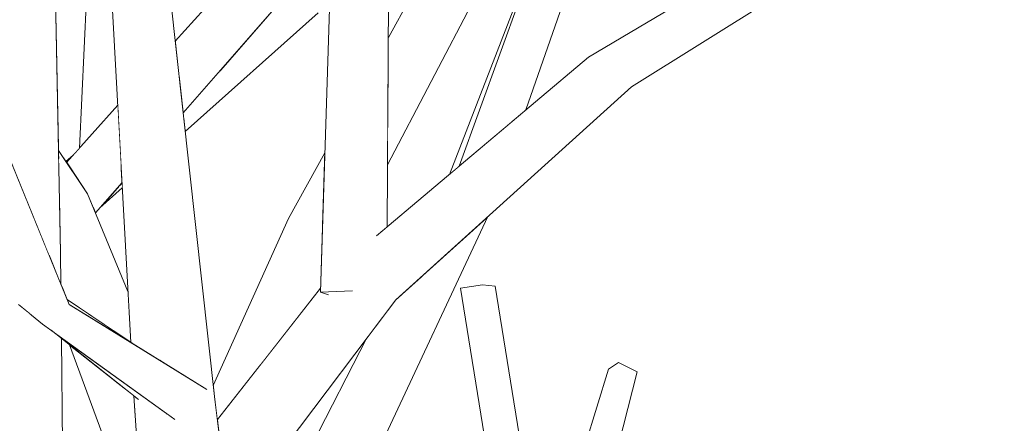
# Model space of a CAD drawing. Extents: x -289599 to -184549, y 66678 to 295474.
# Tile 417 of 656: x -261497 to -261346, y 71905 to 71967. Entities that reach past the tile are written whole.
import ezdxf

# ---------------------------------------------------------------- set-up
doc = ezdxf.new("R2010")
doc.units = 0
doc.header["$MEASUREMENT"] = 0
doc.linetypes.add('Wipeout_Contour', pattern=[1000, 0, -1000])
doc.layers.add('arch drzewa', color=8, linetype='Continuous')
doc.layers.add('arch drzewa_Nr_Pióra__4', color=8, linetype='Continuous', lineweight=9)

msp = doc.modelspace()

# ---------------------------------------------------------------- wipeouts: each hides what was drawn before it
at = {"color": 254, "linetype": 'Wipeout_Contour', "lineweight": 0, "ltscale": 955127.161626}
msp.add_wipeout([(-261415.42, 71982.83), (-261430.83, 71943.14), (-261429.32, 71944.41)], dxfattribs=at).dxf.layer = 'arch drzewa'
at = {"color": 254, "linetype": 'Wipeout_Contour', "lineweight": 0, "ltscale": 1273694.877019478}
msp.add_wipeout([(-261482.56, 71971.72), (-261475.17, 71914.69), (-261474.84, 71914.49), (-261479.87, 71970.36)], dxfattribs=at).dxf.layer = 'arch drzewa'
at = {"color": 254, "linetype": 'Wipeout_Contour', "lineweight": 0, "ltscale": 955298.675853}
msp.add_wipeout([(-261492.12, 71930.78), (-261490.29, 71926.3), (-261490.34, 71931.15)], dxfattribs=at).dxf.layer = 'arch drzewa'
at = {"color": 254, "linetype": 'Wipeout_Contour', "lineweight": 0, "ltscale": 2228471.855681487}
msp.add_wipeout([(-261425.77, 71926.23), (-261417.49, 71875.2), (-261416.98, 71875.83), (-261416.72, 71876.25), (-261416.09, 71873.74), (-261415.34, 71873.67), (-261423.83, 71926.05)], dxfattribs=at).dxf.layer = 'arch drzewa'
at = {"color": 254, "linetype": 'Wipeout_Contour', "lineweight": 0, "ltscale": 1273532.43043855}
msp.add_wipeout([(-261440.09, 71922.57), (-261455.16, 71889.59), (-261438.04, 71924.86), (-261439.05, 71923.95)], dxfattribs=at).dxf.layer = 'arch drzewa'
at = {"color": 254, "linetype": 'Wipeout_Contour', "lineweight": 0, "ltscale": 1910564.743236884}
msp.add_wipeout([(-261494.48, 71921.36), (-261490.81, 71874.46), (-261489.74, 71875.83), (-261490.2, 71918.03), (-261491.8, 71919.29), (-261493.11, 71920.24)], dxfattribs=at).dxf.layer = 'arch drzewa'
at = {"color": 254, "linetype": 'Wipeout_Contour', "lineweight": 0, "ltscale": 955030.951026}
msp.add_wipeout([(-261408.29, 71888.5), (-261402.11, 71912.94), (-261404.97, 71914.34)], dxfattribs=at).dxf.layer = 'arch drzewa'
at = {"color": 254, "linetype": 'Wipeout_Contour', "lineweight": 0, "ltscale": 1273624.77752124}
msp.add_wipeout([(-261479.11, 71909.23), (-261465.46, 71827.79), (-261474.11, 71906.45), (-261478.42, 71908.69)], dxfattribs=at).dxf.layer = 'arch drzewa'

# ---------------------------------------------------------------- next in the draw order: wipeouts: each hides what was drawn before it
at = {"color": 254, "linetype": 'Wipeout_Contour', "lineweight": 0, "ltscale": 1273476.94709065}
msp.add_wipeout([(-261421.28, 71951.17), (-261419.12, 71952.99), (-261405.24, 71992.99), (-261411.43, 71993.87)], dxfattribs=at).dxf.layer = 'arch drzewa'
at = {"color": 254, "linetype": 'Wipeout_Contour', "lineweight": 0, "ltscale": 955329.630943}
msp.add_wipeout([(-261491.35, 71981.58), (-261496.01, 71980.86), (-261490.34, 71931.15)], dxfattribs=at).dxf.layer = 'arch drzewa'
at = {"color": 254, "linetype": 'Wipeout_Contour', "lineweight": 0, "ltscale": 1273685.831324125}
msp.add_wipeout([(-261482.56, 71971.72), (-261479.59, 71917.43), (-261479.39, 71917.29), (-261475.17, 71914.69)], dxfattribs=at).dxf.layer = 'arch drzewa'
at = {"color": 254, "linetype": 'Wipeout_Contour', "lineweight": 0, "ltscale": 1910139.298247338}
msp.add_wipeout([(-261429.14, 71925.7), (-261420.64, 71873.32), (-261420.28, 71873.38), (-261418.61, 71874.63), (-261417.49, 71875.2), (-261425.77, 71926.23)], dxfattribs=at).dxf.layer = 'arch drzewa'
at = {"color": 254, "linetype": 'Wipeout_Contour', "lineweight": 0, "ltscale": 1592128.040080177}
msp.add_wipeout([(-261495.05, 71921.83), (-261494.32, 71866.93), (-261493.4, 71871.17), (-261490.81, 71874.46), (-261494.48, 71921.36)], dxfattribs=at).dxf.layer = 'arch drzewa'
at = {"color": 254, "linetype": 'Wipeout_Contour', "lineweight": 0, "ltscale": 1273545.216131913}
msp.add_wipeout([(-261443.47, 71918.1), (-261458.82, 71888.25), (-261455.16, 71889.59), (-261440.09, 71922.57)], dxfattribs=at).dxf.layer = 'arch drzewa'
at = {"color": 254, "linetype": 'Wipeout_Contour', "lineweight": 0, "ltscale": 955033.54516}
msp.add_wipeout([(-261404.97, 71914.34), (-261410.47, 71892.22), (-261408.29, 71888.5)], dxfattribs=at).dxf.layer = 'arch drzewa'
at = {"color": 254, "linetype": 'Wipeout_Contour', "lineweight": 0, "ltscale": 2547143.501064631}
msp.add_wipeout([(-261479.11, 71909.23), (-261479.14, 71909.26), (-261473.63, 71830.68), (-261467.86, 71828.64), (-261466.19, 71829.57), (-261466.2, 71829), (-261466.17, 71828.04), (-261465.46, 71827.79)], dxfattribs=at).dxf.layer = 'arch drzewa'

# ---------------------------------------------------------------- next in the draw order: wipeouts: each hides what was drawn before it
at = {"color": 254, "linetype": 'Wipeout_Contour', "lineweight": 0, "ltscale": 1273491.779056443}
msp.add_wipeout([(-261411.43, 71993.87), (-261429.32, 71944.41), (-261424.2, 71948.72), (-261421.28, 71951.17)], dxfattribs=at).dxf.layer = 'arch drzewa'
at = {"color": 254, "linetype": 'Wipeout_Contour', "lineweight": 0, "ltscale": 955129.620453}
msp.add_wipeout([(-261435.01, 71927.6), (-261448.07, 71887.39), (-261424.94, 71936.7)], dxfattribs=at).dxf.layer = 'arch drzewa'
at = {"color": 254, "linetype": 'Wipeout_Contour', "lineweight": 0, "ltscale": 1910601.348844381}
msp.add_wipeout([(-261504.99, 71930.27), (-261494.97, 71863.97), (-261494.32, 71866.93), (-261495.05, 71921.83), (-261496.76, 71923.22), (-261499.37, 71930.21)], dxfattribs=at).dxf.layer = 'arch drzewa'
at = {"color": 254, "linetype": 'Wipeout_Contour', "lineweight": 0, "ltscale": 955038.498746}
msp.add_wipeout([(-261410.47, 71892.22), (-261404.97, 71914.34), (-261406.48, 71913.31)], dxfattribs=at).dxf.layer = 'arch drzewa'
at = {"color": 254, "linetype": 'Wipeout_Contour', "lineweight": 0, "ltscale": 1910416.46081051}
msp.add_wipeout([(-261473.27, 71905.92), (-261474.05, 71906.41), (-261457.05, 71831.3), (-261466.78, 71909.14), (-261470.66, 71907.96), (-261472.92, 71905.66)], dxfattribs=at).dxf.layer = 'arch drzewa'

# ---------------------------------------------------------------- next in the draw order: linework, layer by layer
at = {"layer": 'arch drzewa_Nr_Pióra__4', "linetype": 'Continuous'}
msp.add_line((-261402.11, 71912.94), (-261404.97, 71914.34), dxfattribs=at)

# ---------------------------------------------------------------- next in the draw order: wipeouts: each hides what was drawn before it
at = {"color": 254, "linetype": 'Wipeout_Contour', "lineweight": 0, "ltscale": 955263.024951}
msp.add_wipeout([(-261473.65, 71971.27), (-261479.87, 71970.36), (-261466.78, 71909.14)], dxfattribs=at).dxf.layer = 'arch drzewa'
at = {"color": 254, "linetype": 'Wipeout_Contour', "lineweight": 0, "ltscale": 2547469.471740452}
msp.add_wipeout([(-261506.39, 71859.03), (-261496.05, 71859), (-261494.97, 71863.97), (-261504.99, 71930.27), (-261505.52, 71903.22), (-261501.53, 71898.75), (-261504.98, 71897.85), (-261505.58, 71900.14)], dxfattribs=at).dxf.layer = 'arch drzewa'
at = {"color": 254, "linetype": 'Wipeout_Contour', "lineweight": 0, "ltscale": 1273527.550917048}
msp.add_wipeout([(-261455.16, 71889.59), (-261448.07, 71887.39), (-261435.01, 71927.6), (-261438.04, 71924.86)], dxfattribs=at).dxf.layer = 'arch drzewa'
at = {"color": 254, "linetype": 'Wipeout_Contour', "lineweight": 0, "ltscale": 955040.37359}
msp.add_wipeout([(-261406.48, 71913.31), (-261413.85, 71889.26), (-261410.47, 71892.22)], dxfattribs=at).dxf.layer = 'arch drzewa'
at = {"color": 254, "linetype": 'Wipeout_Contour', "lineweight": 0, "ltscale": 1273579.051468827}
msp.add_wipeout([(-261474.11, 71906.45), (-261465.46, 71827.79), (-261457.05, 71831.3), (-261474.05, 71906.41)], dxfattribs=at).dxf.layer = 'arch drzewa'

# ---------------------------------------------------------------- next in the draw order: linework, layer by layer
at = {"layer": 'arch drzewa_Nr_Pióra__4', "linetype": 'Continuous'}
for p, q in [((-261404.97, 71914.34), (-261406.48, 71913.31)), ((-261413.85, 71889.26), (-261406.48, 71913.31)), ((-261408.29, 71888.5), (-261402.11, 71912.94))]:
    msp.add_line(p, q, dxfattribs=at)

# ---------------------------------------------------------------- next in the draw order: wipeouts: each hides what was drawn before it
at = {"color": 254, "linetype": 'Wipeout_Contour', "lineweight": 0, "ltscale": 1273756.122495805}
msp.add_wipeout([(-261496.01, 71980.86), (-261495.3, 71938.59), (-261492.12, 71930.78), (-261490.34, 71931.15)], dxfattribs=at).dxf.layer = 'arch drzewa'
at = {"color": 254, "linetype": 'Wipeout_Contour', "lineweight": 0, "ltscale": 1910469.590896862}
msp.add_wipeout([(-261466.78, 71909.14), (-261479.87, 71970.36), (-261474.84, 71914.49), (-261467.99, 71910.27), (-261468.07, 71910.23), (-261470.66, 71907.96)], dxfattribs=at).dxf.layer = 'arch drzewa'
at = {"color": 254, "linetype": 'Wipeout_Contour', "lineweight": 0, "ltscale": 1273563.209739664}
msp.add_wipeout([(-261444.55, 71924.52), (-261464.79, 71893.2), (-261464.43, 71890.34), (-261439.05, 71923.95)], dxfattribs=at).dxf.layer = 'arch drzewa'

# ---------------------------------------------------------------- next in the draw order: wipeouts: each hides what was drawn before it
at = {"color": 254, "linetype": 'Wipeout_Contour', "lineweight": 0, "ltscale": 2229139.425162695}
msp.add_wipeout([(-261496.01, 71980.86), (-261503.83, 71981.06), (-261502.09, 71970.85), (-261499.11, 71955.41), (-261499.44, 71955.28), (-261497.52, 71944.03), (-261495.3, 71938.59)], dxfattribs=at).dxf.layer = 'arch drzewa'
at = {"color": 254, "linetype": 'Wipeout_Contour', "lineweight": 0, "ltscale": 955095.332377}
msp.add_wipeout([(-261439.05, 71923.95), (-261402.98, 71956.54), (-261407.82, 71958.25)], dxfattribs=at).dxf.layer = 'arch drzewa'
at = {"color": 254, "linetype": 'Wipeout_Contour', "lineweight": 0, "ltscale": 955183.888487}
msp.add_wipeout([(-261465.17, 71896.23), (-261464.79, 71893.2), (-261444.55, 71924.52)], dxfattribs=at).dxf.layer = 'arch drzewa'
at = {"color": 254, "linetype": 'Wipeout_Contour', "lineweight": 0, "ltscale": 1910489.346686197}
msp.add_wipeout([(-261491.8, 71919.29), (-261478.42, 71908.69), (-261474.11, 71906.46), (-261473.13, 71905.82), (-261474.11, 71906.55), (-261474.13, 71906.53)], dxfattribs=at).dxf.layer = 'arch drzewa'

# ---------------------------------------------------------------- next in the draw order: wipeouts: each hides what was drawn before it
at = {"color": 254, "linetype": 'Wipeout_Contour', "lineweight": 0, "ltscale": 954972.931421}
msp.add_wipeout([(-261348.41, 71995.41), (-261402.98, 71956.54), (-261344.63, 71992.96)], dxfattribs=at).dxf.layer = 'arch drzewa'
at = {"color": 254, "linetype": 'Wipeout_Contour', "lineweight": 0, "ltscale": 2228748.110403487}
msp.add_wipeout([(-261465.7, 71900.46), (-261465.17, 71896.23), (-261444.55, 71924.52), (-261445.68, 71925.53), (-261445.78, 71925.32), (-261449.35, 71924.71), (-261450.52, 71925.11)], dxfattribs=at).dxf.layer = 'arch drzewa'
at = {"color": 254, "linetype": 'Wipeout_Contour', "lineweight": 0, "ltscale": 955277.330804}
msp.add_wipeout([(-261489.34, 71923.97), (-261489.04, 71923.24), (-261479.39, 71917.29)], dxfattribs=at).dxf.layer = 'arch drzewa'

# ---------------------------------------------------------------- next in the draw order: wipeouts: each hides what was drawn before it
at = {"color": 254, "linetype": 'Wipeout_Contour', "lineweight": 0, "ltscale": 955126.669775}
msp.add_wipeout([(-261407.82, 71958.25), (-261444.55, 71924.52), (-261439.05, 71923.95)], dxfattribs=at).dxf.layer = 'arch drzewa'
at = {"color": 254, "linetype": 'Wipeout_Contour', "lineweight": 0, "ltscale": 1591982.489959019}
msp.add_wipeout([(-261466.34, 71905.62), (-261465.7, 71900.46), (-261450.52, 71925.11), (-261450.57, 71925.13), (-261450.55, 71925.73)], dxfattribs=at).dxf.layer = 'arch drzewa'
at = {"color": 254, "linetype": 'Wipeout_Contour', "lineweight": 0, "ltscale": 1273673.510652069}
msp.add_wipeout([(-261489.04, 71923.24), (-261493.11, 71920.24), (-261468.07, 71910.23), (-261467.99, 71910.27)], dxfattribs=at).dxf.layer = 'arch drzewa'

# ---------------------------------------------------------------- next in the draw order: wipeouts: each hides what was drawn before it
at = {"color": 254, "linetype": 'Wipeout_Contour', "lineweight": 0, "ltscale": 955108.341538}
msp.add_wipeout([(-261444.55, 71924.52), (-261407.82, 71958.25), (-261409.52, 71961.07)], dxfattribs=at).dxf.layer = 'arch drzewa'
at = {"color": 254, "linetype": 'Wipeout_Contour', "lineweight": 0, "ltscale": 2547297.417193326}
msp.add_wipeout([(-261468.07, 71910.23), (-261493.11, 71920.24), (-261474.13, 71906.53), (-261474.11, 71906.55), (-261473.13, 71905.82), (-261473.27, 71905.92), (-261472.92, 71905.66), (-261470.66, 71907.96)], dxfattribs=at).dxf.layer = 'arch drzewa'

# ---------------------------------------------------------------- next in the draw order: wipeouts: each hides what was drawn before it
at = {"color": 254, "linetype": 'Wipeout_Contour', "lineweight": 0, "ltscale": 955024.410214}
msp.add_wipeout([(-261407.82, 71958.25), (-261402.98, 71956.54), (-261348.41, 71995.41)], dxfattribs=at).dxf.layer = 'arch drzewa'
at = {"color": 254, "linetype": 'Wipeout_Contour', "lineweight": 0, "ltscale": 955353.355812}
msp.add_wipeout([(-261510.94, 71964.33), (-261493.11, 71920.24), (-261510.48, 71964.26)], dxfattribs=at).dxf.layer = 'arch drzewa'
at = {"color": 254, "linetype": 'Wipeout_Contour', "lineweight": 0, "ltscale": 1910293.192589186}
msp.add_wipeout([(-261443.54, 71927.67), (-261445.68, 71925.53), (-261444.55, 71924.52), (-261409.52, 71961.07), (-261441.96, 71933.77), (-261443.28, 71927.86)], dxfattribs=at).dxf.layer = 'arch drzewa'
at = {"color": 254, "linetype": 'Wipeout_Contour', "lineweight": 0, "ltscale": 955251.632571}
msp.add_wipeout([(-261479.14, 71909.26), (-261482.12, 71911.62), (-261478.9, 71905.8)], dxfattribs=at).dxf.layer = 'arch drzewa'

# ---------------------------------------------------------------- next in the draw order: linework, layer by layer
at = {"layer": 'arch drzewa_Nr_Pióra__4', "linetype": 'Continuous'}
for p, q in [((-261425.77, 71926.23), (-261429.14, 71925.7)), ((-261423.83, 71926.05), (-261425.77, 71926.23)), ((-261415.34, 71873.67), (-261423.83, 71926.05)), ((-261420.64, 71873.32), (-261429.14, 71925.7))]:
    msp.add_line(p, q, dxfattribs=at)

# ---------------------------------------------------------------- next in the draw order: wipeouts: each hides what was drawn before it
at = {"color": 254, "linetype": 'Wipeout_Contour', "lineweight": 0, "ltscale": 1909921.568785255}
msp.add_wipeout([(-261349.28, 71996.85), (-261407.82, 71958.25), (-261348.41, 71995.41), (-261348.5, 71996), (-261349.4, 71995.92), (-261349.61, 71996.24)], dxfattribs=at).dxf.layer = 'arch drzewa'
at = {"color": 254, "linetype": 'Wipeout_Contour', "lineweight": 0, "ltscale": 1273563.352333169}
msp.add_wipeout([(-261443.49, 71972.99), (-261441.07, 71934.53), (-261440.36, 71935.12), (-261440.12, 71972.22)], dxfattribs=at).dxf.layer = 'arch drzewa'
at = {"color": 254, "linetype": 'Wipeout_Contour', "lineweight": 0, "ltscale": 1592253.982718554}
msp.add_wipeout([(-261512.4, 71965.05), (-261496.76, 71923.22), (-261493.11, 71920.24), (-261510.94, 71964.33), (-261511.91, 71964.75)], dxfattribs=at).dxf.layer = 'arch drzewa'

# ---------------------------------------------------------------- next in the draw order: wipeouts: each hides what was drawn before it
at = {"color": 254, "linetype": 'Wipeout_Contour', "lineweight": 0, "ltscale": 1910772.894642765}
msp.add_wipeout([(-261525.5, 72002.32), (-261509.44, 71967.49), (-261508.62, 71966.99), (-261508.75, 71965.98), (-261489.04, 71923.24), (-261521.79, 72003.47)], dxfattribs=at).dxf.layer = 'arch drzewa'
at = {"color": 254, "linetype": 'Wipeout_Contour', "lineweight": 0, "ltscale": 1273346.002017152}
msp.add_wipeout([(-261409.52, 71961.07), (-261407.82, 71958.25), (-261349.28, 71996.85), (-261349.25, 71996.91)], dxfattribs=at).dxf.layer = 'arch drzewa'
at = {"color": 254, "linetype": 'Wipeout_Contour', "lineweight": 0, "ltscale": 2547054.536230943}
msp.add_wipeout([(-261440.29, 71945.78), (-261440.3, 71944.61), (-261422.64, 71978.36), (-261422.75, 71979.38), (-261422.95, 71979.38), (-261423.29, 71980.07), (-261422.94, 71980.94), (-261423.06, 71982.01)], dxfattribs=at).dxf.layer = 'arch drzewa'
at = {"color": 254, "linetype": 'Wipeout_Contour', "lineweight": 0, "ltscale": 1273555.477756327}
msp.add_wipeout([(-261443.49, 71972.99), (-261443.28, 71927.86), (-261441.96, 71933.77), (-261441.07, 71934.53)], dxfattribs=at).dxf.layer = 'arch drzewa'

# ---------------------------------------------------------------- next in the draw order: linework, layer by layer
at = {"layer": 'arch drzewa_Nr_Pióra__4', "linetype": 'Continuous'}
for p, q in [((-261409.52, 71961.07), (-261349.25, 71996.91)), ((-261419.12, 71952.99), (-261405.24, 71992.99)), ((-261402.98, 71956.54), (-261344.62, 71992.96))]:
    msp.add_line(p, q, dxfattribs=at)

# ---------------------------------------------------------------- next in the draw order: wipeouts: each hides what was drawn before it
at = {"color": 254, "linetype": 'Wipeout_Contour', "lineweight": 0, "ltscale": 955155.26725}
msp.add_wipeout([(-261440.29, 71945.78), (-261423.06, 71982.01), (-261440.29, 71946.67)], dxfattribs=at).dxf.layer = 'arch drzewa'
at = {"color": 254, "linetype": 'Wipeout_Contour', "lineweight": 0, "ltscale": 1273574.05181161}
msp.add_wipeout([(-261443.49, 71972.99), (-261449.05, 71972.6), (-261443.54, 71927.67), (-261443.28, 71927.86)], dxfattribs=at).dxf.layer = 'arch drzewa'
at = {"color": 254, "linetype": 'Wipeout_Contour', "lineweight": 0, "ltscale": 2547616.943940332}
msp.add_wipeout([(-261509.17, 71963.52), (-261510.51, 71964.33), (-261509.18, 71963.53), (-261510.48, 71964.26), (-261493.11, 71920.24), (-261489.04, 71923.24), (-261508.75, 71965.98), (-261509.1, 71963.59)], dxfattribs=at).dxf.layer = 'arch drzewa'

# ---------------------------------------------------------------- next in the draw order: linework, layer by layer
at = {"layer": 'arch drzewa_Nr_Pióra__4', "linetype": 'Continuous'}
msp.add_line((-261493.11, 71920.24), (-261496.76, 71923.22), dxfattribs=at)

# ---------------------------------------------------------------- next in the draw order: wipeouts: each hides what was drawn before it
at = {"color": 254, "linetype": 'Wipeout_Contour', "lineweight": 0, "ltscale": 2228693.925799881}
msp.add_wipeout([(-261440.25, 71952.19), (-261440.29, 71946.67), (-261423.06, 71982.01), (-261425.02, 71981.95), (-261425.53, 71981.42), (-261427.08, 71981.89), (-261430.41, 71981.78)], dxfattribs=at).dxf.layer = 'arch drzewa'
at = {"color": 254, "linetype": 'Wipeout_Contour', "lineweight": 0, "ltscale": 1591957.53661045}
msp.add_wipeout([(-261449.05, 71972.6), (-261450.57, 71925.13), (-261445.78, 71925.32), (-261445.68, 71925.53), (-261443.54, 71927.67)], dxfattribs=at).dxf.layer = 'arch drzewa'
at = {"color": 254, "linetype": 'Wipeout_Contour', "lineweight": 0, "ltscale": 1910560.20639523}
msp.add_wipeout([(-261490.54, 71941.24), (-261490.51, 71939.49), (-261479.6, 71917.61), (-261479.63, 71918.12), (-261480.02, 71925.2), (-261486.2, 71940.17)], dxfattribs=at).dxf.layer = 'arch drzewa'

# ---------------------------------------------------------------- next in the draw order: linework, layer by layer
at = {"layer": 'arch drzewa_Nr_Pióra__4', "linetype": 'Continuous'}
msp.add_line((-261429.32, 71944.41), (-261411.43, 71993.87), dxfattribs=at)

# ---------------------------------------------------------------- next in the draw order: wipeouts: each hides what was drawn before it
at = {"color": 254, "linetype": 'Wipeout_Contour', "lineweight": 0, "ltscale": 2865703.122557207}
msp.add_wipeout([(-261456.26, 71982.01), (-261472.18, 71957.95), (-261471.58, 71952.57), (-261448.98, 71978.36), (-261451.56, 71979.66), (-261451.88, 71979.38), (-261453.44, 71979.36), (-261454.4, 71980.07), (-261454.12, 71980.94)], dxfattribs=at).dxf.layer = 'arch drzewa'
at = {"color": 254, "linetype": 'Wipeout_Contour', "lineweight": 0, "ltscale": 955168.219233}
msp.add_wipeout([(-261440.25, 71952.19), (-261430.41, 71981.78), (-261440.17, 71964.07)], dxfattribs=at).dxf.layer = 'arch drzewa'
at = {"color": 254, "linetype": 'Wipeout_Contour', "lineweight": 0, "ltscale": 1592128.864596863}
msp.add_wipeout([(-261490.51, 71939.49), (-261490.5, 71939.1), (-261482.12, 71919.12), (-261479.59, 71917.43), (-261479.6, 71917.61)], dxfattribs=at).dxf.layer = 'arch drzewa'
at = {"color": 254, "linetype": 'Wipeout_Contour', "lineweight": 0, "ltscale": 955171.632545}
msp.add_wipeout([(-261445.78, 71925.32), (-261450.57, 71925.13), (-261449.35, 71924.71)], dxfattribs=at).dxf.layer = 'arch drzewa'

# ---------------------------------------------------------------- next in the draw order: linework, layer by layer
at = {"layer": 'arch drzewa_Nr_Pióra__4', "linetype": 'Continuous'}
for p, q in [((-261440.17, 71964.07), (-261430.41, 71981.78)), ((-261430.83, 71943.14), (-261415.42, 71982.83)), ((-261440.3, 71944.61), (-261422.64, 71978.36)), ((-261440.36, 71935.12), (-261440.12, 71972.22)), ((-261442.01, 71933.74), (-261409.52, 71961.07)), ((-261439.05, 71923.95), (-261402.98, 71956.54)), ((-261448.07, 71887.39), (-261424.94, 71936.7))]:
    msp.add_line(p, q, dxfattribs=at)

# ---------------------------------------------------------------- next in the draw order: wipeouts: each hides what was drawn before it
at = {"color": 254, "linetype": 'Wipeout_Contour', "lineweight": 0, "ltscale": 955257.093361}
msp.add_wipeout([(-261456.26, 71982.01), (-261472.79, 71963.52), (-261472.18, 71957.95)], dxfattribs=at).dxf.layer = 'arch drzewa'
at = {"color": 254, "linetype": 'Wipeout_Contour', "lineweight": 0, "ltscale": 955303.686132}
msp.add_wipeout([(-261490.65, 71946.78), (-261490.63, 71945.64), (-261486.2, 71940.17)], dxfattribs=at).dxf.layer = 'arch drzewa'
at = {"color": 254, "linetype": 'Wipeout_Contour', "lineweight": 0, "ltscale": 1910580.840922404}
msp.add_wipeout([(-261490.5, 71939.1), (-261490.38, 71933.3), (-261490.34, 71931.15), (-261490.29, 71926.4), (-261488.72, 71923.56), (-261482.12, 71919.12)], dxfattribs=at).dxf.layer = 'arch drzewa'
at = {"color": 254, "linetype": 'Wipeout_Contour', "lineweight": 0, "ltscale": 1273586.875952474}
msp.add_wipeout([(-261455.44, 71936.36), (-261459.78, 71913.97), (-261450.55, 71925.73), (-261450.23, 71935.64)], dxfattribs=at).dxf.layer = 'arch drzewa'
at = {"color": 254, "linetype": 'Wipeout_Contour', "lineweight": 0, "ltscale": 1592085.152917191}
msp.add_wipeout([(-261482.12, 71911.62), (-261488.99, 71917.07), (-261478.83, 71889.73), (-261477.86, 71890.96), (-261478.9, 71905.8)], dxfattribs=at).dxf.layer = 'arch drzewa'

# ---------------------------------------------------------------- next in the draw order: linework, layer by layer
at = {"layer": 'arch drzewa_Nr_Pióra__4', "linetype": 'Continuous'}
for p, q in [((-261445.65, 71925.33), (-261450.57, 71925.13)), ((-261450.57, 71925.13), (-261449.32, 71924.69)), ((-261472.86, 71905.62), (-261493.11, 71920.24)), ((-261478.39, 71908.67), (-261491.8, 71919.29)), ((-261489.74, 71875.83), (-261490.2, 71918.03)), ((-261478.83, 71889.73), (-261488.99, 71917.07)), ((-261473.63, 71830.68), (-261479.14, 71909.26))]:
    msp.add_line(p, q, dxfattribs=at)

# ---------------------------------------------------------------- next in the draw order: wipeouts: each hides what was drawn before it
at = {"color": 254, "linetype": 'Wipeout_Contour', "lineweight": 0, "ltscale": 1273647.118034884}
msp.add_wipeout([(-261451.97, 71971.56), (-261471.46, 71951.45), (-261471.27, 71949.69), (-261450.93, 71967.86)], dxfattribs=at).dxf.layer = 'arch drzewa'
at = {"color": 254, "linetype": 'Wipeout_Contour', "lineweight": 0, "ltscale": 955302.054189}
msp.add_wipeout([(-261490.63, 71945.64), (-261490.54, 71941.24), (-261486.2, 71940.17)], dxfattribs=at).dxf.layer = 'arch drzewa'
at = {"color": 254, "linetype": 'Wipeout_Contour', "lineweight": 0, "ltscale": 1273711.460909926}
msp.add_wipeout([(-261485.33, 71938.08), (-261485, 71937.26), (-261480.93, 71941.9), (-261481.07, 71944.52)], dxfattribs=at).dxf.layer = 'arch drzewa'
at = {"color": 254, "linetype": 'Wipeout_Contour', "lineweight": 0, "ltscale": 1592009.896930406}
msp.add_wipeout([(-261466.97, 71910.81), (-261466.78, 71909.14), (-261466.34, 71905.62), (-261459.78, 71913.97), (-261455.44, 71936.36)], dxfattribs=at).dxf.layer = 'arch drzewa'
at = {"color": 254, "linetype": 'Wipeout_Contour', "lineweight": 0, "ltscale": 1273721.256517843}
msp.add_wipeout([(-261490.29, 71926.4), (-261490.29, 71926.3), (-261489.34, 71923.97), (-261488.72, 71923.56)], dxfattribs=at).dxf.layer = 'arch drzewa'

# ---------------------------------------------------------------- next in the draw order: linework, layer by layer
at = {"layer": 'arch drzewa_Nr_Pióra__4', "linetype": 'Continuous'}
for p, q in [((-261490.29, 71926.3), (-261490.34, 71931.15)), ((-261466.34, 71905.62), (-261450.55, 71925.73)), ((-261479.39, 71917.29), (-261489.34, 71923.97)), ((-261467.94, 71910.24), (-261489.04, 71923.24)), ((-261464.43, 71890.34), (-261439.05, 71923.95)), ((-261458.82, 71888.25), (-261443.47, 71918.1)), ((-261457.05, 71831.3), (-261466.78, 71909.14))]:
    msp.add_line(p, q, dxfattribs=at)

# ---------------------------------------------------------------- next in the draw order: wipeouts: each hides what was drawn before it
at = {"color": 254, "linetype": 'Wipeout_Contour', "lineweight": 0, "ltscale": 1273660.112558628}
msp.add_wipeout([(-261466.6, 71958.25), (-261471.58, 71952.57), (-261471.46, 71951.45), (-261451.97, 71971.56)], dxfattribs=at).dxf.layer = 'arch drzewa'
at = {"color": 254, "linetype": 'Wipeout_Contour', "lineweight": 0, "ltscale": 1592152.238309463}
msp.add_wipeout([(-261489.41, 71944.94), (-261486.2, 71940.17), (-261485.33, 71938.08), (-261481.07, 71944.52), (-261481.57, 71953.7)], dxfattribs=at).dxf.layer = 'arch drzewa'
at = {"color": 254, "linetype": 'Wipeout_Contour', "lineweight": 0, "ltscale": 955192.479831}
msp.add_wipeout([(-261455.44, 71936.36), (-261450.23, 71935.64), (-261449.89, 71946.44)], dxfattribs=at).dxf.layer = 'arch drzewa'

# ---------------------------------------------------------------- next in the draw order: linework, layer by layer
at = {"layer": 'arch drzewa_Nr_Pióra__4', "linetype": 'Continuous'}
for p, q in [((-261450.57, 71925.13), (-261449.05, 71972.6)), ((-261455.44, 71936.36), (-261449.89, 71946.44)), ((-261466.97, 71910.81), (-261455.44, 71936.36))]:
    msp.add_line(p, q, dxfattribs=at)

# ---------------------------------------------------------------- next in the draw order: wipeouts: each hides what was drawn before it
at = {"color": 254, "linetype": 'Wipeout_Contour', "lineweight": 0, "ltscale": 955230.35995}
msp.add_wipeout([(-261454.48, 71972.09), (-261466.6, 71958.25), (-261451.97, 71971.56)], dxfattribs=at).dxf.layer = 'arch drzewa'
at = {"color": 254, "linetype": 'Wipeout_Contour', "lineweight": 0, "ltscale": 955304.346704}
msp.add_wipeout([(-261488.4, 71946.08), (-261489.53, 71945.11), (-261489.41, 71944.94)], dxfattribs=at).dxf.layer = 'arch drzewa'
at = {"color": 254, "linetype": 'Wipeout_Contour', "lineweight": 0, "ltscale": 1273708.44660361}
msp.add_wipeout([(-261484.32, 71938.03), (-261480.89, 71941.1), (-261480.92, 71941.69), (-261482.98, 71939.55)], dxfattribs=at).dxf.layer = 'arch drzewa'

# ---------------------------------------------------------------- next in the draw order: linework, layer by layer
at = {"layer": 'arch drzewa_Nr_Pióra__4', "linetype": 'Continuous'}
for p, q in [((-261472.79, 71963.52), (-261456.26, 71982.01)), ((-261471.58, 71952.57), (-261448.98, 71978.36)), ((-261466.78, 71909.14), (-261473.65, 71971.27)), ((-261471.27, 71949.69), (-261450.93, 71967.86))]:
    msp.add_line(p, q, dxfattribs=at)

# ---------------------------------------------------------------- next in the draw order: wipeouts: each hides what was drawn before it
at = {"color": 254, "linetype": 'Wipeout_Contour', "lineweight": 0, "ltscale": 2229102.776880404}
msp.add_wipeout([(-261489.49, 71997.9), (-261490.36, 71998.57), (-261488.17, 71946.33), (-261487.44, 71947.15), (-261485.25, 71994.59), (-261487.46, 71996.31), (-261489.02, 71996.25)], dxfattribs=at).dxf.layer = 'arch drzewa'
at = {"color": 254, "linetype": 'Wipeout_Contour', "lineweight": 0, "ltscale": 955280.368449}
msp.add_wipeout([(-261482.98, 71939.55), (-261480.92, 71941.69), (-261480.93, 71941.9)], dxfattribs=at).dxf.layer = 'arch drzewa'

# ---------------------------------------------------------------- next in the draw order: linework, layer by layer
at = {"layer": 'arch drzewa_Nr_Pióra__4', "linetype": 'Continuous'}
for p, q in [((-261479.59, 71917.43), (-261482.56, 71971.72)), ((-261485, 71937.26), (-261480.93, 71941.9)), ((-261484.32, 71938.03), (-261480.89, 71941.1)), ((-261480.02, 71925.2), (-261486.2, 71940.17))]:
    msp.add_line(p, q, dxfattribs=at)

# ---------------------------------------------------------------- next in the draw order: wipeouts: each hides what was drawn before it
at = {"color": 254, "linetype": 'Wipeout_Contour', "lineweight": 0, "ltscale": 1910634.439839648}
msp.add_wipeout([(-261491.24, 71976.03), (-261490.65, 71946.78), (-261489.53, 71945.11), (-261488.4, 71946.08), (-261488.17, 71946.33), (-261490.36, 71998.57)], dxfattribs=at).dxf.layer = 'arch drzewa'

# ---------------------------------------------------------------- next in the draw order: linework, layer by layer
at = {"layer": 'arch drzewa_Nr_Pióra__4', "linetype": 'Continuous'}
for p, q in [((-261489.04, 71923.24), (-261521.79, 72003.47)), ((-261487.44, 71947.15), (-261485.25, 71994.59)), ((-261490.34, 71931.15), (-261491.35, 71981.58)), ((-261489.41, 71944.94), (-261481.57, 71953.7)), ((-261486.2, 71940.17), (-261490.65, 71946.78)), ((-261489.53, 71945.11), (-261488.4, 71946.08))]:
    msp.add_line(p, q, dxfattribs=at)

doc.saveas('drawing.dxf')
